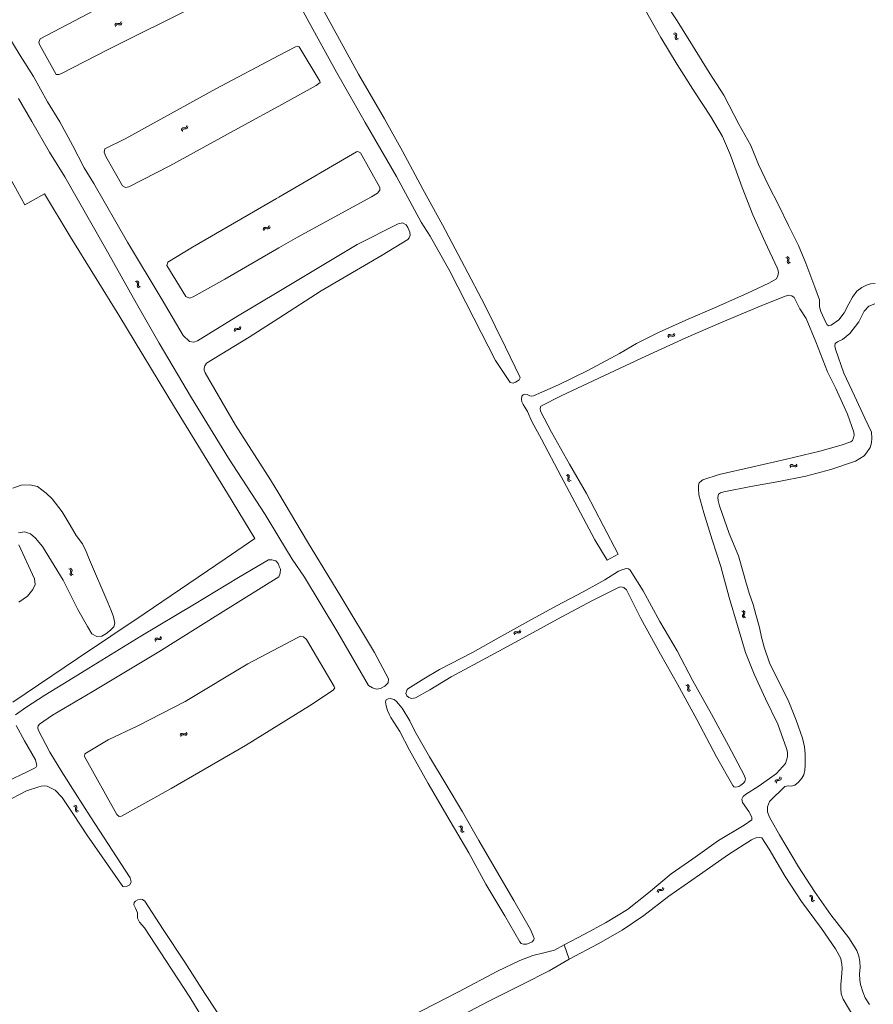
# Model space of a CAD drawing. Header units: metres. Extents: x 189705 to 199106, y 581686 to 588448.
# Tile 321 of 555: x 195911 to 196204, y 585598 to 585936. Entities that reach past the tile are written whole.
import ezdxf

# ---------------------------------------------------------------- set-up
doc = ezdxf.new("R2010")
doc.units = ezdxf.units.M
doc.layers.add('B-WA-OG-GBKN-G', color=7, linetype='Continuous', lineweight=18)

msp = doc.modelspace()

# ---------------------------------------------------------------- linework, layer by layer
at = {"layer": 'B-WA-OG-GBKN-G'}
for p, q in [((195943.731, 585934.563), (195943.94, 585934.815)), ((195943.94, 585934.815), (195944.272, 585934.885)), ((195944.272, 585934.885), (195944.673, 585934.818)), ((195944.673, 585934.818), (195945.076, 585934.751)), ((195945.076, 585934.751), (195945.398, 585934.816)), ((195945.398, 585934.816), (195945.616, 585935.073)), ((195945.616, 585935.073), (195945.747, 585935.46)), ((195945.87, 585934.646), (195946.001, 585935.033)), ((195943.602, 585934.177), (195943.731, 585934.563)), ((195943.855, 585933.75), (195943.987, 585934.135)), ((195943.987, 585934.135), (195944.199, 585934.386)), ((195944.199, 585934.386), (195944.518, 585934.454)), ((195944.518, 585934.454), (195944.928, 585934.391)), ((195944.928, 585934.391), (195945.33, 585934.322)), ((195945.33, 585934.322), (195945.653, 585934.387)), ((195945.653, 585934.387), (195945.87, 585934.646)), ((196136.112, 585931.574), (196136.504, 585931.463)), ((196136.504, 585931.463), (196136.765, 585931.266)), ((196135.697, 585931.301), (196136.088, 585931.187)), ((196136.088, 585931.187), (196136.349, 585930.987)), ((196136.388, 585930.259), (196136.338, 585929.854)), ((196136.338, 585929.854), (196136.419, 585929.535)), ((196136.349, 585930.987), (196136.432, 585930.672)), ((196136.432, 585930.672), (196136.388, 585930.259)), ((196136.419, 585929.535), (196136.687, 585929.331)), ((196136.687, 585929.331), (196137.08, 585929.218)), ((196136.802, 585930.534), (196136.755, 585930.129)), ((196136.755, 585930.129), (196136.835, 585929.81)), ((196136.765, 585931.266), (196136.851, 585930.938)), ((196136.851, 585930.938), (196136.802, 585930.534)), ((196136.835, 585929.81), (196137.102, 585929.604)), ((196137.102, 585929.604), (196137.495, 585929.491)), ((195966.518, 585898.054), (195966.561, 585898.459)), ((195966.561, 585898.459), (195966.71, 585898.75)), ((195966.71, 585898.75), (195967.019, 585898.89)), ((195966.857, 585897.692), (195966.903, 585898.097)), ((195966.903, 585898.097), (195967.056, 585898.388)), ((195967.019, 585898.89), (195967.425, 585898.911)), ((195967.056, 585898.388), (195967.352, 585898.523)), ((195967.352, 585898.523), (195967.766, 585898.55)), ((195967.425, 585898.911), (195967.833, 585898.933)), ((195967.766, 585898.55), (195968.174, 585898.569)), ((195967.833, 585898.933), (195968.134, 585899.066)), ((195968.134, 585899.066), (195968.291, 585899.364)), ((195968.174, 585898.569), (195968.475, 585898.702)), ((195968.291, 585899.364), (195968.336, 585899.77)), ((195968.475, 585898.702), (195968.631, 585899.001)), ((195968.631, 585899.001), (195968.675, 585899.408)), ((195994.635, 585863.973), (195994.745, 585864.366)), ((195994.745, 585864.366), (195994.94, 585864.628)), ((195994.91, 585863.56), (195995.022, 585863.951)), ((195994.94, 585864.628), (195995.268, 585864.715)), ((195995.022, 585863.951), (195995.221, 585864.213)), ((195995.221, 585864.213), (195995.536, 585864.297)), ((195995.268, 585864.715), (195995.672, 585864.668)), ((195995.536, 585864.297), (195995.949, 585864.255)), ((195995.672, 585864.668), (195996.078, 585864.622)), ((195995.949, 585864.255), (195996.354, 585864.206)), ((195996.078, 585864.622), (195996.397, 585864.704)), ((195996.354, 585864.206), (195996.672, 585864.288)), ((195996.397, 585864.704), (195996.601, 585864.971)), ((195996.601, 585864.971), (195996.712, 585865.364)), ((195996.672, 585864.288), (195996.876, 585864.557)), ((195996.876, 585864.557), (195996.987, 585864.951)), ((196174.371, 585854.422), (196174.753, 585854.28)), ((196174.753, 585854.28), (196174.998, 585854.062)), ((196174.805, 585854.664), (196175.188, 585854.525)), ((196175.058, 585853.741), (196174.985, 585853.333)), ((196174.998, 585854.062), (196175.058, 585853.741)), ((196175.188, 585854.525), (196175.434, 585854.309)), ((196175.417, 585853.577), (196175.34, 585853.176)), ((196175.495, 585853.976), (196175.417, 585853.577)), ((196175.434, 585854.309), (196175.495, 585853.976)), ((196174.985, 585853.333), (196174.905, 585852.933)), ((196174.905, 585852.933), (196174.962, 585852.609)), ((196174.962, 585852.609), (196175.214, 585852.385)), ((196175.214, 585852.385), (196175.598, 585852.244)), ((196175.34, 585853.176), (196175.397, 585852.852)), ((196175.397, 585852.852), (196175.648, 585852.627)), ((196175.648, 585852.627), (196176.032, 585852.486)), ((195950.669, 585846.071), (195951.06, 585845.957)), ((195951.06, 585845.957), (195951.321, 585845.757)), ((195951.084, 585846.344), (195951.476, 585846.233)), ((195951.36, 585845.029), (195951.31, 585844.624)), ((195951.31, 585844.624), (195951.391, 585844.305)), ((195951.321, 585845.757), (195951.404, 585845.442)), ((195951.404, 585845.442), (195951.36, 585845.029)), ((195951.391, 585844.305), (195951.659, 585844.101)), ((195951.476, 585846.233), (195951.737, 585846.036)), ((195951.659, 585844.101), (195952.052, 585843.988)), ((195951.774, 585845.304), (195951.727, 585844.899)), ((195951.727, 585844.899), (195951.807, 585844.58)), ((195951.737, 585846.036), (195951.823, 585845.708)), ((195951.823, 585845.708), (195951.774, 585845.304)), ((195951.807, 585844.58), (195952.074, 585844.374)), ((195952.074, 585844.374), (195952.467, 585844.261)), ((195984.942, 585829.951), (195984.748, 585829.676)), ((195985.258, 585830.044), (195984.942, 585829.951)), ((195985.665, 585830.008), (195985.258, 585830.044)), ((195986.079, 585829.98), (195985.665, 585830.008)), ((195986.391, 585830.075), (195986.079, 585829.98)), ((195986.58, 585830.343), (195986.391, 585830.075)), ((195986.68, 585830.738), (195986.58, 585830.343)), ((195986.872, 585829.938), (195986.685, 585829.669)), ((195986.968, 585830.334), (195986.872, 585829.938)), ((195984.748, 585829.676), (195984.65, 585829.279)), ((195985.036, 585829.271), (195984.938, 585828.875)), ((195985.232, 585829.545), (195985.036, 585829.271)), ((195985.548, 585829.637), (195985.232, 585829.545)), ((195985.955, 585829.605), (195985.548, 585829.637)), ((195986.36, 585829.572), (195985.955, 585829.605)), ((195986.685, 585829.669), (195986.36, 585829.572)), ((196133.769, 585827.245), (196133.925, 585827.621)), ((196133.925, 585827.621), (196134.151, 585827.858)), ((196133.993, 585826.801), (196134.151, 585827.177)), ((196134.151, 585827.858), (196134.486, 585827.905)), ((196134.151, 585827.177), (196134.379, 585827.413)), ((196134.379, 585827.413), (196134.702, 585827.458)), ((196134.486, 585827.905), (196134.882, 585827.81)), ((196134.702, 585827.458), (196135.107, 585827.367)), ((196134.882, 585827.81), (196135.279, 585827.716)), ((196135.107, 585827.367), (196135.503, 585827.271)), ((196135.279, 585827.716), (196135.606, 585827.759)), ((196135.503, 585827.271), (196135.83, 585827.314)), ((196135.606, 585827.759), (196135.841, 585828)), ((196135.83, 585827.314), (196136.064, 585827.556)), ((196135.841, 585828), (196135.998, 585828.377)), ((196136.064, 585827.556), (196136.221, 585827.934)), ((196175.773, 585782.643), (196175.989, 585782.989)), ((196175.919, 585782.169), (196176.138, 585782.513)), ((196175.989, 585782.989), (196176.251, 585783.185)), ((196176.138, 585782.513), (196176.402, 585782.707)), ((196176.251, 585783.185), (196176.589, 585783.175)), ((196176.402, 585782.707), (196176.728, 585782.699)), ((196176.589, 585783.175), (196176.964, 585783.016)), ((196176.728, 585782.699), (196177.112, 585782.542)), ((196176.964, 585783.016), (196177.34, 585782.858)), ((196177.112, 585782.542), (196177.487, 585782.381)), ((196177.34, 585782.858), (196177.669, 585782.846)), ((196177.669, 585782.846), (196177.941, 585783.044)), ((196177.816, 585782.369), (196178.087, 585782.57)), ((196177.941, 585783.044), (196178.158, 585783.39)), ((196178.087, 585782.57), (196178.305, 585782.916)), ((196098.795, 585779.537), (196099.181, 585779.407)), ((196099.181, 585779.407), (196099.434, 585779.197)), ((196099.221, 585779.793), (196099.608, 585779.666)), ((196099.434, 585779.197), (196099.503, 585778.879)), ((196099.608, 585779.666), (196099.861, 585779.459)), ((196099.861, 585779.459), (196099.933, 585779.128)), ((196099.933, 585779.128), (196099.868, 585778.726)), ((196177.487, 585782.381), (196177.816, 585782.369)), ((196099.443, 585778.468), (196099.377, 585778.066)), ((196099.377, 585778.066), (196099.444, 585777.744)), ((196099.503, 585778.879), (196099.443, 585778.468)), ((196099.444, 585777.744), (196099.703, 585777.528)), ((196099.703, 585777.528), (196100.091, 585777.4)), ((196099.868, 585778.726), (196099.804, 585778.323)), ((196099.804, 585778.323), (196099.871, 585778.001)), ((196099.871, 585778.001), (196100.129, 585777.784)), ((196100.129, 585777.784), (196100.517, 585777.656)), ((195928.201, 585747.161), (195927.833, 585747.339)), ((195928.428, 585746.913), (195928.201, 585747.161)), ((195928.221, 585745.804), (195928.338, 585746.193)), ((195928.25, 585745.466), (195928.221, 585745.804)), ((195928.474, 585745.228), (195928.25, 585745.466)), ((195928.656, 585747.36), (195928.288, 585747.538)), ((195928.338, 585746.193), (195928.453, 585746.585)), ((195928.453, 585746.585), (195928.428, 585746.913)), ((195928.841, 585745.051), (195928.474, 585745.228)), ((195928.885, 585747.113), (195928.656, 585747.36)), ((195928.679, 585745.995), (195928.792, 585746.394)), ((195928.707, 585745.67), (195928.679, 585745.995)), ((195928.93, 585745.429), (195928.707, 585745.67)), ((195928.792, 585746.394), (195928.91, 585746.784)), ((195928.91, 585746.784), (195928.885, 585747.113)), ((195929.296, 585745.25), (195928.93, 585745.429)), ((196159.256, 585732.851), (196159.607, 585732.643)), ((196159.666, 585731.67), (196159.516, 585731.29)), ((196159.607, 585732.643), (196159.809, 585732.385)), ((196159.811, 585732.058), (196159.666, 585731.67)), ((196159.726, 585733.012), (196160.078, 585732.806)), ((196159.809, 585732.385), (196159.811, 585732.058)), ((196160.135, 585731.833), (196159.988, 585731.452)), ((196160.078, 585732.806), (196160.282, 585732.55)), ((196160.283, 585732.212), (196160.135, 585731.833)), ((196160.282, 585732.55), (196160.283, 585732.212)), ((196159.516, 585731.29), (196159.514, 585730.961)), ((196159.514, 585730.961), (196159.723, 585730.696)), ((196159.723, 585730.696), (196160.075, 585730.489)), ((196159.988, 585731.452), (196159.986, 585731.123)), ((196159.986, 585731.123), (196160.192, 585730.857)), ((196160.192, 585730.857), (196160.545, 585730.65)), ((196080.86, 585725.09), (196080.987, 585725.477)), ((196080.987, 585725.477), (196081.194, 585725.73)), ((196081.116, 585724.664), (196081.246, 585725.05)), ((196081.194, 585725.73), (196081.525, 585725.802)), ((196081.246, 585725.05), (196081.456, 585725.303)), ((196081.456, 585725.303), (196081.774, 585725.372)), ((196081.525, 585725.802), (196081.927, 585725.737)), ((196081.774, 585725.372), (196082.185, 585725.312)), ((196081.927, 585725.737), (196082.33, 585725.673)), ((196082.185, 585725.312), (196082.587, 585725.246)), ((196082.33, 585725.673), (196082.652, 585725.74)), ((196082.587, 585725.246), (196082.909, 585725.313)), ((196082.652, 585725.74), (196082.869, 585725.998)), ((196082.869, 585725.998), (196082.997, 585726.386)), ((196082.909, 585725.313), (196083.125, 585725.572)), ((196083.125, 585725.572), (196083.253, 585725.96)), ((195957.322, 585722.863), (195957.447, 585723.251)), ((195957.447, 585723.251), (195957.653, 585723.505)), ((195957.58, 585722.439), (195957.708, 585722.826)), ((195957.653, 585723.505), (195957.984, 585723.579)), ((195957.708, 585722.826), (195957.917, 585723.079)), ((195957.917, 585723.079), (195958.235, 585723.151)), ((195957.984, 585723.579), (195958.386, 585723.516)), ((195958.235, 585723.151), (195958.646, 585723.093)), ((195958.386, 585723.516), (195958.789, 585723.454)), ((195958.646, 585723.093), (195959.049, 585723.028)), ((195958.789, 585723.454), (195959.111, 585723.523)), ((195959.049, 585723.028), (195959.37, 585723.097)), ((195959.111, 585723.523), (195959.326, 585723.782)), ((195959.326, 585723.782), (195959.453, 585724.171)), ((195959.37, 585723.097), (195959.584, 585723.358)), ((195959.584, 585723.358), (195959.711, 585723.747)), ((196140, 585707.361), (196140.387, 585707.234)), ((196140.387, 585707.234), (196140.641, 585707.025)), ((196140.424, 585707.62), (196140.812, 585707.495)), ((196140.655, 585706.297), (196140.59, 585705.894)), ((196140.59, 585705.894), (196140.659, 585705.572)), ((196140.641, 585707.025), (196140.712, 585706.707)), ((196140.712, 585706.707), (196140.655, 585706.297)), ((196140.659, 585705.572), (196140.92, 585705.358)), ((196140.812, 585707.495), (196141.066, 585707.289)), ((196140.92, 585705.358), (196141.309, 585705.232)), ((196141.078, 585706.557), (196141.016, 585706.153)), ((196141.016, 585706.153), (196141.085, 585705.831)), ((196141.066, 585707.289), (196141.14, 585706.959)), ((196141.14, 585706.959), (196141.078, 585706.557)), ((196141.085, 585705.831), (196141.344, 585705.617)), ((196141.344, 585705.617), (196141.733, 585705.49)), ((195968.125, 585690.883), (195968.286, 585691.259)), ((195966.049, 585690.143), (195966.207, 585690.519)), ((195966.207, 585690.519), (195966.435, 585690.754)), ((195966.269, 585689.698), (195966.43, 585690.072)), ((195966.43, 585690.072), (195966.66, 585690.306)), ((195966.435, 585690.754), (195966.77, 585690.798)), ((195966.66, 585690.306), (195966.983, 585690.35)), ((195966.77, 585690.798), (195967.165, 585690.7)), ((195966.983, 585690.35), (195967.387, 585690.256)), ((195967.165, 585690.7), (195967.562, 585690.603)), ((195967.387, 585690.256), (195967.783, 585690.156)), ((195967.562, 585690.603), (195967.889, 585690.644)), ((195967.783, 585690.156), (195968.109, 585690.197)), ((195967.889, 585690.644), (195968.125, 585690.883)), ((195968.109, 585690.197), (195968.345, 585690.438)), ((195968.345, 585690.438), (195968.506, 585690.814)), ((196170.754, 585674.403), (196170.87, 585674.709)), ((196170.757, 585673.996), (196170.754, 585674.403)), ((196170.87, 585674.709), (196171.161, 585674.883)), ((196171.135, 585674.081), (196171.254, 585674.387)), ((196171.161, 585674.883), (196171.562, 585674.949)), ((196171.254, 585674.387), (196171.533, 585674.555)), ((196171.533, 585674.555), (196171.942, 585674.629)), ((196171.562, 585674.949), (196171.965, 585675.017)), ((196171.942, 585674.629), (196172.344, 585674.694)), ((196171.965, 585675.017), (196172.249, 585675.184)), ((196172.249, 585675.184), (196172.371, 585675.497)), ((196172.344, 585674.694), (196172.628, 585674.861)), ((196172.371, 585675.497), (196172.37, 585675.906)), ((196172.628, 585674.861), (196172.75, 585675.175)), ((196172.75, 585675.175), (196172.748, 585675.584)), ((196171.135, 585673.674), (196171.135, 585674.081)), ((195929.369, 585665.791), (195929.764, 585665.693)), ((195929.764, 585665.693), (195930.033, 585665.505)), ((195929.772, 585666.081), (195930.168, 585665.986)), ((195930.033, 585665.505), (195930.128, 585665.193)), ((195930.102, 585664.779), (195930.068, 585664.372)), ((195930.068, 585664.372), (195930.161, 585664.057)), ((195930.128, 585665.193), (195930.102, 585664.779)), ((195930.161, 585664.057), (195930.438, 585663.863)), ((195930.168, 585665.986), (195930.437, 585665.8)), ((195930.437, 585665.8), (195930.536, 585665.476)), ((195930.504, 585665.07), (195930.473, 585664.663)), ((195930.473, 585664.663), (195930.566, 585664.347)), ((195930.536, 585665.476), (195930.504, 585665.07)), ((195930.566, 585664.347), (195930.841, 585664.153)), ((195930.841, 585664.153), (195931.238, 585664.056)), ((195930.438, 585663.863), (195930.835, 585663.766)), ((196061.985, 585658.76), (196062.377, 585658.648)), ((196062.377, 585658.648), (196062.638, 585658.45)), ((196062.398, 585659.035), (196062.791, 585658.926)), ((196062.682, 585657.722), (196062.634, 585657.317)), ((196062.634, 585657.317), (196062.716, 585656.998)), ((196062.638, 585658.45), (196062.723, 585658.135)), ((196062.723, 585658.135), (196062.682, 585657.722)), ((196062.791, 585658.926), (196063.053, 585658.731)), ((196063.094, 585657.999), (196063.049, 585657.593)), ((196063.049, 585657.593), (196063.131, 585657.275)), ((196063.053, 585658.731), (196063.14, 585658.403)), ((196063.14, 585658.403), (196063.094, 585657.999)), ((196063.131, 585657.275), (196063.398, 585657.071)), ((196062.716, 585656.998), (196062.985, 585656.795)), ((196062.985, 585656.795), (196063.378, 585656.684)), ((196063.398, 585657.071), (196063.792, 585656.96)), ((196130.226, 585636.728), (196130.391, 585637.011)), ((196130.391, 585637.011), (196130.707, 585637.133)), ((196130.707, 585637.133), (196131.114, 585637.132)), ((196131.114, 585637.132), (196131.522, 585637.132)), ((196131.522, 585637.132), (196131.83, 585637.248)), ((196131.83, 585637.248), (196132.003, 585637.537)), ((196132.003, 585637.537), (196132.07, 585637.94)), ((196132.15, 585636.866), (196132.322, 585637.156)), ((196132.322, 585637.156), (196132.389, 585637.559)), ((196130.161, 585636.326), (196130.226, 585636.728)), ((196130.48, 585635.946), (196130.548, 585636.347)), ((196130.548, 585636.347), (196130.716, 585636.629)), ((196130.716, 585636.629), (196131.02, 585636.748)), ((196131.02, 585636.748), (196131.434, 585636.753)), ((196131.434, 585636.753), (196131.842, 585636.749)), ((196131.842, 585636.749), (196132.15, 585636.866)), ((196182.415, 585634.913), (196182.814, 585634.83)), ((196182.807, 585635.217), (196183.207, 585635.137)), ((196182.814, 585634.83), (196183.089, 585634.651)), ((196183.089, 585634.651), (196183.196, 585634.343)), ((196183.185, 585633.928), (196183.166, 585633.52)), ((196183.196, 585634.343), (196183.185, 585633.928)), ((196183.207, 585635.137), (196183.483, 585634.961)), ((196183.483, 585634.961), (196183.593, 585634.641)), ((196183.576, 585634.234), (196183.56, 585633.826)), ((196183.56, 585633.826), (196183.665, 585633.514)), ((196183.593, 585634.641), (196183.576, 585634.234)), ((196183.166, 585633.52), (196183.271, 585633.208)), ((196183.271, 585633.208), (196183.555, 585633.025)), ((196183.555, 585633.025), (196183.955, 585632.943)), ((196183.665, 585633.514), (196183.947, 585633.33)), ((196183.947, 585633.33), (196184.347, 585633.248))]:
    msp.add_line(p, q, dxfattribs=at)
at = {"layer": 'B-WA-OG-GBKN-G', "flags": 128}
for points in [[(195917.897, 585929.548), (195917.519, 585928.36), (195917.685, 585927.609), (195923.425, 585917.314), (195924.408, 585917.26), (195925.081, 585917.543), (195941.564, 585926.021), (195971.695, 585940.945), (195992.281, 585950.822), (195992.711, 585952.114), (195992.753, 585953.368), (195991.6, 585957.703), (195988.921, 585961.615), (195987.295, 585963.106), (195986.288, 585963.432), (195984.555, 585963.268), (195959.813, 585951.592), (195934.354, 585938.154), (195917.897, 585929.548)], [(196002.706, 585949.436), (196011.714, 585932.796), (196019.887, 585918.034), (196029.747, 585900.784), (196040.483, 585882.227), (196049.015, 585866.545), (196052.029, 585861.714), (196058.889, 585849.632), (196067.046, 585833.499), (196074.521, 585818.997), (196079.583, 585811.381), (196080.578, 585811.158), (196081.432, 585811.479), (196082.041, 585811.84), (196082.675, 585812.291), (196083.039, 585812.988), (196082.859, 585813.363), (196078.037, 585823.578), (196070.885, 585838.028), (196063.924, 585851.3), (196056.293, 585865.608), (196049.588, 585877.91), (196042.562, 585890.937), (196036.319, 585902.047), (196027.398, 585917.419), (196018.994, 585932.816), (196009.767, 585949.65)], [(196132.499, 585942.47), (196137.078, 585935.715), (196142.299, 585927.212), (196147.99, 585917.907), (196153.02, 585910.161), (196158.192, 585900.223), (196162.35, 585892.9), (196164.957, 585886.337), (196168.417, 585879.152), (196171.949, 585872.257), (196175.306, 585865.414)], [(196112.94, 585750.301), (196108.717, 585757.302), (196102.694, 585768.586), (196097.11, 585779.14), (196090.393, 585791.874), (196087.053, 585797.974), (196085.517, 585801.437), (196084.648, 585802.939), (196084.049, 585803.82), (196083.554, 585804.797), (196083.453, 585805.664), (196083.598, 585806.724), (196084.032, 585807.207), (196084.459, 585807.355), (196085.39, 585807.262), (196086.365, 585806.801), (196086.985, 585806.657), (196087.626, 585806.875), (196096.222, 585810.622), (196106.275, 585815.522), (196117.139, 585821.352), (196123.064, 585824.847), (196130.781, 585828.693), (196139.979, 585832.788), (196150.633, 585837.402), (196161.184, 585842.153), (196168.563, 585845.56), (196171.218, 585847.092), (196171.654, 585848.087), (196171.832, 585849.23), (196171.673, 585850.272), (196171.429, 585850.867), (196167.281, 585859.671), (196163.019, 585869.05), (196159.429, 585878.389), (196155.365, 585889.495), (196152.615, 585895.948), (196148.431, 585902.967), (196143.215, 585910.927), (196136.975, 585920.712), (196131.433, 585930.03), (196125.974, 585939.471)], [(195906.477, 585931.38), (195911.058, 585923.748), (195915.692, 585916.639), (195920.478, 585907.895), (195924.66, 585900.974), (195929.021, 585892.981)], [(196000, 585906.404), (196012.876, 585913.458), (196014.185, 585914.566), (196014.095, 585914.98), (196007.053, 585926.791), (196006.342, 585927.065), (196005.708, 585926.834), (196000, 585923.819)], [(196000, 585923.819), (195978.374, 585912.396), (195947.121, 585895.177), (195940.187, 585891.74)], [(195915.026, 585901.074), (195910.445, 585909.036)], [(195940.187, 585891.74), (195940.003, 585890.59), (195940.517, 585889.14), (195946.271, 585879.039), (195947.239, 585878.416), (195948.468, 585878.658), (195962.517, 585885.863), (195988.233, 585899.957), (196000, 585906.404)], [(196000, 585758.267), (195995.268, 585766.048), (195982.685, 585785.438), (195970.028, 585806.186), (195958.826, 585824.874), (195951.026, 585838.588), (195940.575, 585857.404), (195930.715, 585874.666), (195926.385, 585882.072), (195921.108, 585890.616), (195915.026, 585901.074)], [(195929.021, 585892.981), (195933.104, 585885.188), (195936.387, 585879.839), (195948.003, 585859.608)], [(196000, 585857.664), (196006.445, 585861.408), (196031.864, 585875.256), (196033.924, 585876.492), (196034.715, 585877.524), (196034.717, 585878.429), (196028.076, 585890.381), (196027.198, 585890.81), (196026.758, 585890.747), (196000, 585875.055)], [(195908.531, 585701.558), (195930.753, 585716.56), (195953.689, 585731.887), (195981.531, 585750.785), (195991.799, 585757.745), (195982.312, 585773.217), (195964.092, 585802.96), (195944.971, 585834.54), (195928.305, 585861.578), (195919.422, 585876.232), (195912.634, 585872.497), (195906.395, 585883.954)], [(196000, 585875.055), (195999.251, 585874.616), (195970.287, 585857.876), (195961.818, 585852.778)], [(196000, 585842.673), (196008.048, 585847.478), (196026.995, 585858.873), (196041.096, 585866), (196042.57, 585866.293), (196043.797, 585865.618), (196044.402, 585864.659), (196045.058, 585863.08), (196045.249, 585862.032), (196044.846, 585861.18), (196044.418, 585860.573), (196035.52, 585855.217), (196014.566, 585842.936), (196000, 585833.508)], [(196175.306, 585865.414), (196178.715, 585858.539), (196181.253, 585852.423), (196184.367, 585844.119), (196185.927, 585839.822), (196185.979, 585837.437), (196186.446, 585835.774), (196188.137, 585832.006), (196188.555, 585831.171), (196189.233, 585830.937), (196189.964, 585831.168), (196192.665, 585832.99), (196194.508, 585835.404), (196196.009, 585838.426), (196197.289, 585840.769), (196198.865, 585842.75), (196200.511, 585844.071), (196202.129, 585844.823), (196203.566, 585845.292), (196205.13, 585845.43)], [(195948.003, 585859.608), (195959.861, 585839.78), (195967.148, 585827.568), (195969.276, 585825.48), (195970.814, 585825.295), (195972.031, 585825.719), (195985.19, 585833.831), (196000, 585842.673)], [(195961.818, 585852.778), (195961.479, 585851.628), (195968.085, 585840.956), (195969.286, 585840.371), (195970.593, 585840.872), (195981.484, 585846.908), (196000, 585857.664)], [(196188.761, 585815.09), (196184.741, 585825.413), (196181.393, 585833.361), (196179.204, 585836.781), (196177.235, 585840.62), (196176.403, 585841.159), (196175.414, 585841.374), (196174.133, 585841.087), (196164.813, 585837.303), (196151.959, 585831.86), (196140.036, 585826.764), (196126.229, 585820.49), (196112.066, 585813.822), (196097.106, 585806.859), (196090.179, 585803.231), (196089.912, 585802.494), (196089.98, 585801.531), (196093.854, 585794.35), (196100.012, 585783.324), (196105.805, 585773.223), (196111.595, 585762.281), (196116.723, 585752.382)], [(196204.97, 585838.48), (196202.912, 585837.625), (196201.298, 585835.974), (196199.458, 585832.255), (196196.448, 585828.28), (196193.915, 585826.244)], [(196000, 585833.508), (195989.853, 585826.94), (195975.114, 585818.03), (195974.608, 585817.178), (195974.36, 585816.338), (195974.384, 585815.614), (195974.744, 585814.695), (195985.145, 585796.759), (195997.199, 585777.965), (196000, 585773.257)], [(196193.915, 585826.244), (196192.128, 585825.33), (196191.37, 585824.867), (196191.193, 585823.969), (196191.494, 585822.81), (196194.337, 585814.624), (196198.009, 585806.792), (196201.603, 585799.185), (196203.866, 585794.337), (196203.997, 585792.287), (196203.863, 585790.626), (196203.439, 585789.121), (196202.192, 585787.216), (196201.362, 585786.145), (196198.306, 585784.375), (196189.874, 585781.488), (196181.224, 585779.267), (196172.019, 585777.351), (196162.361, 585775.644), (196153.111, 585773.844), (196151.934, 585773.518), (196151.234, 585773.073), (196151.044, 585771.884), (196151.177, 585770.856), (196151.586, 585768.986), (196154.929, 585759.461), (196158.097, 585751.804), (196159.872, 585745.761), (196160.628, 585742.907), (196161.762, 585738.948), (196163.103, 585735.129), (196164.116, 585731.661), (196165.281, 585727.191), (196165.996, 585723.898), (196166.938, 585720.417), (196168.805, 585715.001), (196171.525, 585709.446), (196175.179, 585702.183), (196177.909, 585695.381), (196180.162, 585689.103), (196180.768, 585686.16), (196181.014, 585683.625), (196181.099, 585681.478), (196181.075, 585679.849), (196180.941, 585678.104), (196180.621, 585676.52), (196179.919, 585675.365), (196178.739, 585674.023), (196177.521, 585672.953), (196176.356, 585672.639)], [(196098.187, 585618.072), (196105.102, 585621.804), (196112.385, 585625.663), (196119.883, 585630.327), (196127.198, 585635.991), (196134.973, 585642.481), (196142.396, 585647.647), (196151.212, 585654.032), (196160.064, 585659.252), (196162.668, 585661.133), (196162.657, 585662.019), (196161.686, 585663.948), (196159.534, 585667.005), (196159.259, 585668.183), (196159.734, 585669.132), (196160.485, 585669.789), (196165.239, 585672.809), (196171.185, 585677.009), (196174.226, 585680.409), (196174.989, 585682.78), (196174.941, 585684.383), (196174.627, 585685.599), (196171.604, 585693.98), (196167.457, 585702.687), (196163.464, 585711.193), (196160.574, 585718.622), (196157.772, 585727.856), (196154.927, 585737.51), (196152.077, 585748.127), (196149.024, 585757.315), (196146.242, 585766.613), (196144.473, 585772.831), (196144.375, 585774.816), (196144.411, 585776.109), (196144.633, 585776.898), (196145.339, 585777.588), (196145.883, 585777.916), (196151.494, 585779.815), (196162.588, 585782.359), (196174.576, 585785.089), (196186.143, 585787.852), (196193.428, 585789.844), (196196.787, 585790.973), (196197.377, 585791.527), (196197.709, 585792.341), (196197.847, 585793.265), (196197.753, 585794.371), (196195.635, 585800.48), (196191.565, 585809.29), (196188.761, 585815.09)], [(195908.481, 585775.061), (195911.442, 585776.142), (195914.414, 585776.266), (195917.037, 585775.693), (195920.057, 585773.4), (195922.082, 585771.471), (195925.473, 585766.917), (195928.27, 585762.376), (195930.371, 585758.871), (195932.459, 585755.908), (195933.76, 585753.36), (195934.879, 585750.403)], [(196000, 585773.257), (196009.881, 585756.648), (196021.392, 585737.816), (196032.889, 585718.636), (196037.779, 585709.598), (196037.595, 585708.189), (196036.454, 585707.054), (196034.978, 585706.243), (196033.658, 585705.988), (196032.25, 585706.431), (196030.855, 585707.249), (196020.287, 585725.496), (196008.815, 585744.547), (196004.602, 585750.7), (196000, 585758.267)], [(195941.167, 585735.794), (195942.388, 585733.05), (195943.171, 585730.875), (195943.631, 585728.676), (195943.292, 585727.397), (195942.086, 585726.314), (195940.557, 585725.05), (195939.107, 585724.214), (195937.412, 585724.05), (195935.682, 585724.986), (195934.176, 585727.563), (195930.842, 585733.338), (195925.89, 585743.515), (195918.759, 585755.065), (195916.36, 585757.873), (195914.631, 585759.375), (195912.513, 585760.025), (195910.445, 585759.692)], [(195910.606, 585755.66), (195915.962, 585743.917), (195916.269, 585741.978), (195915.452, 585740.274), (195913.613, 585737.951), (195910.56, 585735.914)], [(196116.723, 585752.382), (196112.94, 585750.301)], [(195909.443, 585697.191), (195913.026, 585699.686), (195919.508, 585703.991), (195927.787, 585709.03), (195934.63, 585713.247), (195952.583, 585724.215), (195971.012, 585735.249), (195986.19, 585744.416), (195996.473, 585750.402), (195997.637, 585750.464), (195998.968, 585750.124), (195999.754, 585749.23), (196000, 585748.568)], [(195934.879, 585750.403), (195941.167, 585735.794)], [(196000, 585748.568), (196000.153, 585748.156), (196000.577, 585747.224), (196000.496, 585745.827), (196000.053, 585744.6), (196000, 585744.567)], [(196046.994, 585703.009), (196045.623, 585702.767), (196044.68, 585703.08), (196044.048, 585703.754), (196043.74, 585704.511), (196043.995, 585705.648), (196044.429, 585706.074), (196049.921, 585709.557), (196055.276, 585712.744), (196066.616, 585718.635), (196076.574, 585724.163), (196085.891, 585729.356), (196095.577, 585734.658), (196104.738, 585739.425), (196112.126, 585743.583), (196116.853, 585746.538), (196118.349, 585747.155), (196119.629, 585747.449), (196120.321, 585747.357), (196120.844, 585746.89), (196125.286, 585739.818), (196131.11, 585729.296), (196136.98, 585719.176), (196142.43, 585708.92), (196148.82, 585697.382), (196154.701, 585686.596), (196160.086, 585676.489), (196160.555, 585675.214), (196160.346, 585674.219), (196159.827, 585673.749), (196158.875, 585672.988), (196158.195, 585672.57), (196157.224, 585672.275), (196156.552, 585672.445), (196156.159, 585672.905), (196150.515, 585682.792), (196143.746, 585695.566), (196137.183, 585707.693), (196131.249, 585718.046), (196124.537, 585730.283), (196119.552, 585740.15), (196118.727, 585740.889), (196118.262, 585741.09), (196117.492, 585741.125), (196116.638, 585740.862), (196107.711, 585736.411), (196095.876, 585730.073), (196083.962, 585723.568), (196072.885, 585717.577), (196059.275, 585710.223)], [(196000, 585744.567), (195979.978, 585732.109), (195958.724, 585718.794), (195935.8, 585705.108), (195922.221, 585697.016), (195917.712, 585694.006), (195917.22, 585693.374)], [(196000, 585720.329), (196006.803, 585723.918), (196007.49, 585724.213), (196008.562, 585724.042), (196009.491, 585723.044), (196019.095, 585706.946), (196019.262, 585706.493), (196018.704, 585705.654), (196010.518, 585700.322), (196000, 585693.744)], [(195951.574, 585693.377), (195967.785, 585701.765), (195989.414, 585714.743), (196000, 585720.329)], [(196059.275, 585710.223), (196051.901, 585705.774), (196046.994, 585703.009)], [(196038.547, 585696.298), (196038.03, 585697.231), (196037.42, 585698.668), (196036.939, 585700.259), (196036.742, 585701.682), (196036.938, 585702.289), (196037.65, 585702.669), (196038.362, 585702.784), (196039.68, 585702.476), (196040.518, 585701.789), (196042.484, 585699.495), (196045.066, 585695.143), (196046.789, 585691.609), (196051.869, 585682.797), (196057.612, 585673.226), (196063.186, 585663.824), (196068.837, 585653.93), (196074.855, 585643.518), (196080.835, 585633.332), (196086.608, 585623.348), (196087.482, 585621.244), (196087.816, 585620.293), (196087.763, 585619.898), (196087.095, 585619.183), (196085.943, 585618.623), (196085.173, 585618.328), (196084.164, 585618.369), (196083.376, 585618.597), (196082.925, 585619.122), (196077.783, 585628.116), (196071.255, 585638.924), (196065.354, 585649.795), (196058.995, 585660.621), (196051.393, 585673.572), (196044.944, 585685.065), (196041.683, 585691.479), (196038.547, 585696.298)], [(195917.22, 585693.374), (195917.116, 585692.85), (195917.237, 585691.984), (195921.25, 585684.36), (195925.406, 585677.639), (195930.007, 585670.395), (195935.213, 585662.165), (195948.949, 585641.116), (195949.243, 585639.822), (195948.723, 585638.763), (195947.881, 585638.287), (195946.639, 585638.018), (195946.329, 585638.123), (195933.974, 585655.935), (195929.364, 585662.898), (195925.49, 585668.81), (195923.136, 585671.263), (195921.522, 585672.125), (195920.34, 585672.638), (195919.442, 585672.73), (195918.26, 585672.622), (195917.523, 585672.41), (195913.282, 585671.053), (195905.825, 585667.15)], [(195906.981, 585674.445), (195913.202, 585677.471), (195916.442, 585679.094), (195916.799, 585679.778), (195916.317, 585681.672), (195912.542, 585688.205), (195909.669, 585693.508)], [(196000, 585693.744), (195988.59, 585686.608), (195962.949, 585671.856), (195945.868, 585662.306), (195945.105, 585662.217), (195944.279, 585662.879), (195933.237, 585682.808), (195933.278, 585683.804), (195941.357, 585688.594), (195951.574, 585693.377)], [(196176.356, 585672.639), (196175.167, 585672.752), (196174.035, 585672.497), (196168.791, 585667.377), (196168.043, 585665.568), (196168.09, 585663.797), (196168.667, 585662.179), (196169.382, 585660.987), (196172.181, 585655.937), (196178.715, 585644.974), (196184.253, 585636.464), (196189.825, 585628.426), (196196.024, 585620.484), (196198.838, 585616.157), (196199.492, 585614.19), (196199.869, 585612.34), (196199.903, 585610.368), (196199.787, 585608.157), (196199.827, 585605.946), (196200.081, 585604.452), (196200.87, 585601.941), (196201.731, 585599.883), (196203.212, 585597.571)], [(196198.09, 585592.68), (196194.093, 585599.414), (196193.451, 585601.265), (196193.301, 585603.05), (196193.344, 585604.64), (196193.517, 585606.754), (196193.72, 585610.096), (196193.672, 585611.454), (196193.455, 585612.592), (196193.321, 585613.478), (196191.481, 585616.768), (196186.605, 585623.743), (196179.75, 585633.046), (196174.179, 585641.575), (196168.715, 585651.016), (196166.113, 585654.85), (196165.176, 585655.04), (196164.225, 585654.907), (196163.248, 585654.521), (196162.542, 585654.161), (196154.654, 585649.203), (196144.737, 585642.137), (196134.122, 585634.878), (196125.602, 585628.253), (196118.057, 585623.217), (196109.879, 585618.506), (196099.876, 585613.217)], [(195976.129, 585589.037), (195969.356, 585600.143), (195961.145, 585612.707), (195953.856, 585623.976), (195952.122, 585625.952), (195951.427, 585627.234), (195951.456, 585628.456), (195951.361, 585629.103), (195950.706, 585630.74), (195950.152, 585631.841), (195950.213, 585632.701), (195950.673, 585633.178), (195951.508, 585633.577), (195952.33, 585633.794), (195953.086, 585633.741), (195953.88, 585633.079), (195960.191, 585623.41), (195967.687, 585612.212), (195974.596, 585601.383), (195982.55, 585589.24)], [(196087.406, 585614.512), (196091.204, 585615.395), (196094.853, 585616.336), (196098.187, 585618.072)], [(196098.187, 585618.072), (196099.876, 585613.217)], [(196000, 585570.24), (196005.052, 585572.773), (196015.986, 585578.479), (196030.029, 585585.761), (196045.307, 585593.532), (196061.81, 585601.945), (196075.263, 585609.061), (196082.954, 585612.785), (196087.406, 585614.512)], [(196099.876, 585613.217), (196093, 585609.201), (196083.956, 585604.621), (196072.012, 585598.704), (196059.16, 585591.903), (196048.684, 585586.118), (196038.351, 585580.682), (196027.728, 585575.556), (196015.914, 585570.027), (196006.087, 585565.145), (196001.508, 585562.073), (196001.312, 585561.388), (196001.511, 585560.508), (196006.919, 585552.051), (196014.326, 585541.021), (196020.629, 585530.789), (196027.745, 585519.747), (196035.17, 585508.568), (196040.396, 585500)]]:
    msp.add_lwpolyline(points, dxfattribs=at)

doc.saveas('drawing.dxf')
